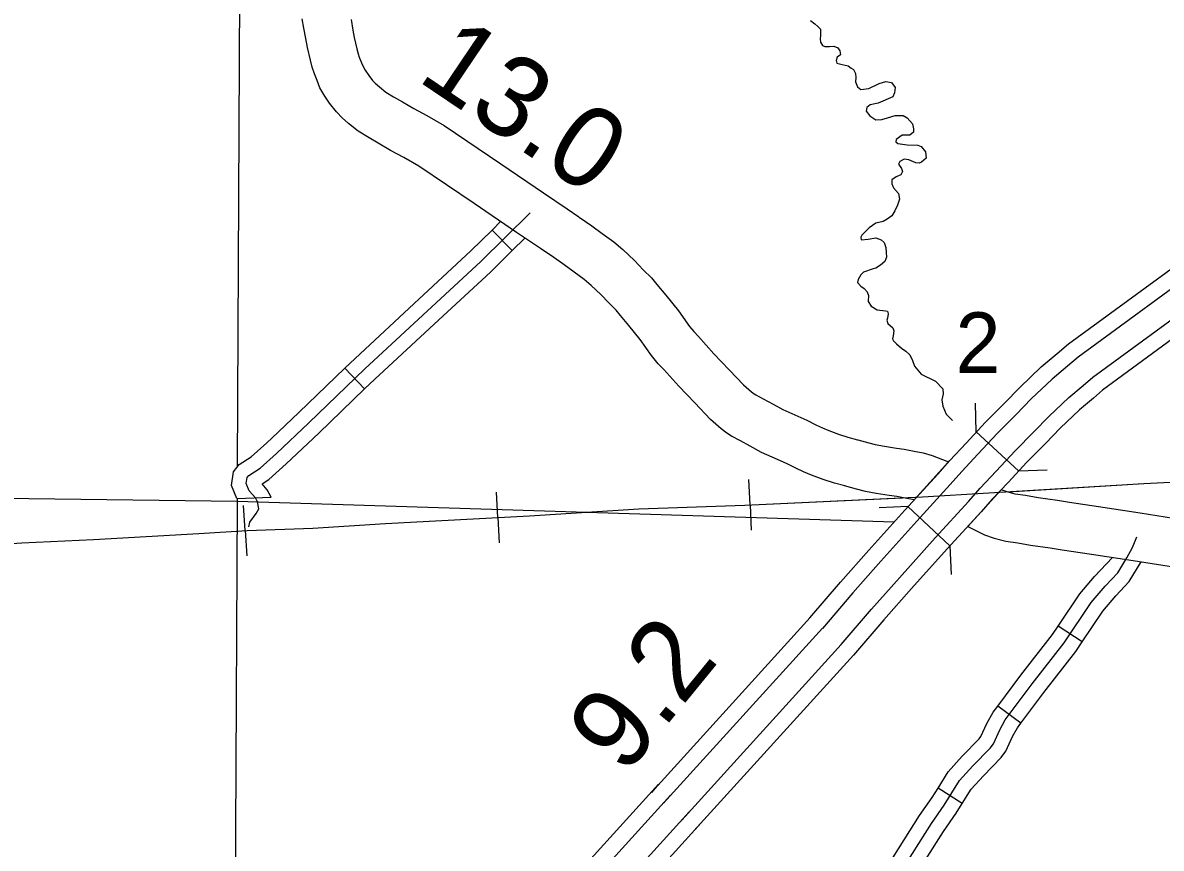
# Model space of a CAD drawing. Extents: x 8749 to 11879, y 13275 to 15339.
# Drawn here: x 10618.3 to 10737.2, y 14252 to 14338.3 of the extents above; entities that cross this region are included whole.
import ezdxf

# ---------------------------------------------------------------- set-up
doc = ezdxf.new("R2010")
doc.units = 0
for name, color, linetype in [('Level 10', 7, 'Continuous'), ('Level 19', 7, 'Continuous'), ('Level 31', 7, 'Continuous'), ('Level 32', 7, 'Continuous'), ('Level 35', 7, 'Continuous'), ('Level 38', 7, 'Continuous'), ('Level 39', 7, 'Continuous'), ('Level 40', 7, 'Continuous'), ('Level 45', 7, 'Continuous'), ('Level 48', 7, 'Continuous'), ('Level 5', 7, 'Continuous')]:
    doc.layers.add(name, color=color, linetype=linetype)

msp = doc.modelspace()

# ---------------------------------------------------------------- linework, layer by layer
at = {"layer": 'Level 10'}
for points in [[(10673.57, 14313.87), (10672.38, 14314.69), (10669.9, 14316.35), (10665.46, 14319.37), (10659.67, 14323.28), (10658.11, 14324.19), (10656.73, 14324.92), (10655.44, 14325.68), (10654.49, 14326.23), (10653.36, 14326.92), (10652.33, 14327.74), (10651.67, 14328.34), (10651.07, 14328.94), (10650.37, 14329.87), (10649.88, 14330.6), (10649.35, 14331.46), (10649.05, 14332.24), (10648.78, 14332.93), (10648.55, 14333.61), (10648.36, 14334.35), (10648.05, 14335.69), (10647.88, 14336.61), (10647.69, 14337.7), (10647.51, 14338.67)], [(10652.62, 14338.58), (10652.8, 14337.48), (10652.94, 14336.73), (10653.22, 14335.53), (10653.35, 14335), (10653.47, 14334.67), (10653.71, 14334.07), (10653.86, 14333.68), (10654.08, 14333.31), (10654.45, 14332.76), (10654.86, 14332.22), (10655.12, 14331.96), (10655.57, 14331.55), (10656.24, 14331.02), (10657.05, 14330.53), (10657.97, 14329.99), (10659.16, 14329.29), (10660.53, 14328.57), (10662.33, 14327.52), (10668.26, 14323.51), (10672.7, 14320.49), (10675.18, 14318.83), (10676.39, 14318)], [(10676.43, 14317.97), (10677.74, 14317.04), (10678.85, 14316.26), (10680.04, 14315.37), (10680.99, 14314.58), (10682.22, 14313.42), (10683.13, 14312.47), (10683.97, 14311.62), (10684.56, 14310.93), (10685.5, 14309.81), (10686.79, 14308.18), (10687.96, 14306.54), (10688.4, 14306), (10688.91, 14305.5), (10690.51, 14303.68), (10692.1, 14302.02), (10693.61, 14300.45), (10694.44, 14299.72), (10694.72, 14299.51), (10694.9, 14299.39), (10695.65, 14298.98), (10696.68, 14298.43), (10697.7, 14297.87), (10698.64, 14297.45), (10700.21, 14296.74), (10701.23, 14296.24), (10701.86, 14295.94), (10702.52, 14295.67), (10703.53, 14295.28), (10704.49, 14294.99), (10705.5, 14294.71)], [(10704.18, 14289.89), (10703.1, 14290.18), (10701.9, 14290.55), (10700.68, 14291.02), (10699.86, 14291.35), (10699.05, 14291.73), (10698.07, 14292.22), (10696.58, 14292.9), (10695.47, 14293.39), (10694.3, 14294.03), (10693.27, 14294.58), (10692.35, 14295.09), (10691.85, 14295.41), (10691.27, 14295.85), (10690.15, 14296.84), (10688.5, 14298.56), (10686.83, 14300.3), (10685.27, 14302.06), (10684.69, 14302.64), (10683.98, 14303.51), (10682.79, 14305.17), (10681.63, 14306.65), (10680.74, 14307.7), (10680.28, 14308.24), (10679.54, 14308.99), (10678.7, 14309.87), (10677.68, 14310.83), (10676.94, 14311.45), (10675.91, 14312.22), (10674.86, 14312.96), (10673.53, 14313.9)], [(10705.54, 14294.7), (10706.67, 14294.37), (10707.34, 14294.22), (10708.33, 14294.03), (10709.56, 14293.82), (10710.36, 14293.72), (10711.43, 14293.53), (10712.37, 14293.34), (10713.31, 14293.07), (10715, 14292.39), (10711.42, 14288.43)], [(10711.42, 14288.43), (10710.49, 14288.62), (10709.6, 14288.77), (10708.81, 14288.88), (10707.45, 14289.11), (10706.33, 14289.32), (10705.41, 14289.53), (10704.14, 14289.9)], [(10720.5, 14289.48), (10717.02, 14285.66), (10717.71, 14285.29), (10718.75, 14284.79), (10719.77, 14284.44), (10720.98, 14284.12), (10722.26, 14283.94), (10723.58, 14283.7), (10725.63, 14283.41), (10726.86, 14283.21), (10729.94, 14282.75), (10734.28, 14282.1), (10739.37, 14281.29)], [(10740.23, 14286.22), (10735.04, 14287.04), (10730.68, 14287.69), (10727.63, 14288.15), (10726.39, 14288.35), (10724.37, 14288.64), (10723.05, 14288.87), (10721.98, 14289.03), (10721.23, 14289.23), (10720.5, 14289.48)]]:
    msp.add_lwpolyline(points, dxfattribs=at)
at = {"layer": 'Level 19'}
msp.add_line((10684.72, 14258.74), (10683.97, 14257.88), dxfattribs=at)
for points in [[(10727.53, 14304.71), (10741.73, 14315.11)], [(10742.71, 14313.72), (10728.54, 14303.34)], [(10730.08, 14301.25), (10744.21, 14311.6)], [(10745.19, 14310.21), (10731.09, 14299.88)], [(10713.92, 14291.16), (10715.14, 14292.54), (10716.84, 14294.35), (10718.87, 14296.54), (10720.86, 14298.53), (10722.46, 14300.18), (10724.69, 14302.31), (10726.34, 14303.7), (10727.53, 14304.71)], [(10728.54, 14303.34), (10727.42, 14302.38), (10725.83, 14301.04), (10723.65, 14298.97), (10722.07, 14297.34), (10720.09, 14295.36), (10718.08, 14293.19), (10716.4, 14291.39), (10715.19, 14290.03)], [(10717.14, 14288.31), (10718.32, 14289.64), (10719.99, 14291.41), (10721.97, 14293.56), (10723.93, 14295.52), (10725.48, 14297.13), (10727.57, 14299.11), (10729.07, 14300.37), (10730.08, 14301.25)], [(10731.09, 14299.88), (10730.14, 14299.06), (10728.7, 14297.84), (10726.68, 14295.92), (10725.14, 14294.32), (10723.19, 14292.38), (10721.23, 14290.25), (10719.57, 14288.49), (10718.41, 14287.18)], [(10700.54, 14276.12), (10703.72, 14279.84), (10706.68, 14283.16), (10710.45, 14287.37), (10713.92, 14291.16)], [(10715.19, 14290.03), (10711.7, 14286.22), (10707.94, 14282.03), (10705.01, 14278.72), (10701.83, 14275.01)], [(10703.81, 14273.32), (10706.97, 14277.01), (10709.88, 14280.3), (10713.63, 14284.47), (10717.14, 14288.31)], [(10718.41, 14287.18), (10714.88, 14283.33), (10711.15, 14279.17), (10708.25, 14275.9), (10705.1, 14272.22)], [(10683.97, 14257.88), (10700.56, 14276.14)], [(10701.85, 14275.04), (10685.23, 14256.74)], [(10687.15, 14254.99), (10703.81, 14273.32)], [(10705.1, 14272.22), (10688.41, 14253.85)], [(10673.96, 14246.87), (10684.72, 14258.74)], [(10685.98, 14257.6), (10675.22, 14245.73)], [(10677.15, 14243.98), (10687.91, 14255.86)], [(10689.17, 14254.71), (10678.41, 14242.84)]]:
    msp.add_lwpolyline(points, dxfattribs=at)
at = {"layer": 'Level 31'}
for points in [[(10625.72, 14284.28), (10636.71, 14284.91), (10641.75, 14285.23), (10648.6, 14285.46), (10656.2, 14285.95), (10671.24, 14286.76), (10682.67, 14287.48), (10693.74, 14287.89), (10712.3, 14288.75), (10719.23, 14289.15), (10735.4, 14290.14), (10745.11, 14290.62)], [(10568.86, 14273.15), (10572.46, 14272.48), (10576.88, 14271.76), (10578.86, 14271.58), (10581.25, 14271.76), (10583.54, 14272.48), (10586.43, 14273.79), (10589.31, 14275.27), (10593.68, 14277.66), (10596.32, 14279.29), (10599.21, 14280.68), (10602.27, 14281.81), (10604.43, 14282.49), (10607.09, 14283.03), (10610.42, 14283.43), (10618.21, 14283.93), (10625.72, 14284.28)]]:
    msp.add_lwpolyline(points, dxfattribs=at)
at = {"layer": 'Level 32'}
for p, q in [((10728.96, 14273.59), (10726.47, 14275.25)), ((10722.56, 14265.1), (10720.15, 14266.89)), ((10716.45, 14256.73), (10713.91, 14258.33))]:
    msp.add_line(p, q, dxfattribs=at)
for points in [[(10708.6, 14247.32), (10713.24, 14254.64), (10714.55, 14256.53), (10716.17, 14259.11), (10717.55, 14260.65), (10719.35, 14262.49), (10719.7, 14262.95), (10720.36, 14264.41), (10720.94, 14265.44), (10723.76, 14269.22), (10727.09, 14273.49), (10729.91, 14277.71), (10731.36, 14279.4), (10732.69, 14280.8), (10733.62, 14282.36), (10734.22, 14283.47), (10734.66, 14284.57)], [(10726.47, 14275.25), (10728.71, 14278.62), (10730.24, 14280.41), (10732.15, 14282.42)], [(10728.96, 14273.59), (10731.11, 14276.81), (10732.47, 14278.4), (10733.89, 14279.89), (10735.13, 14281.96)], [(10720.15, 14266.89), (10722.57, 14270.13), (10725.88, 14274.37), (10726.47, 14275.25)], [(10722.56, 14265.1), (10724.95, 14268.31), (10728.31, 14272.61), (10728.96, 14273.59)], [(10713.91, 14258.33), (10714.97, 14260.02), (10716.45, 14261.67), (10718.21, 14263.47), (10718.4, 14263.72), (10719.02, 14265.09), (10719.68, 14266.26), (10720.15, 14266.89)], [(10716.45, 14256.73), (10717.37, 14258.21), (10718.65, 14259.62), (10720.49, 14261.51), (10720.99, 14262.17), (10721.7, 14263.73), (10722.2, 14264.62), (10722.56, 14265.1)], [(10708.18, 14249.46), (10711.99, 14255.47), (10713.3, 14257.36), (10713.91, 14258.33)], [(10710.72, 14247.86), (10714.49, 14253.81), (10715.8, 14255.71), (10716.45, 14256.73)]]:
    msp.add_lwpolyline(points, dxfattribs=at)
at = {"layer": 'Level 35'}
for points in [[(10700.6, 14338.5), (10701.05, 14338.15), (10701.37, 14337.87), (10701.62, 14337.6), (10701.62, 14336.92), (10701.6, 14336.59), (10701.65, 14336.22), (10701.85, 14335.87), (10702.1, 14335.79), (10702.58, 14335.79), (10703.03, 14335.82), (10703.46, 14335.64), (10703.66, 14335.31), (10703.71, 14334.91), (10703.38, 14334.66), (10703.28, 14334.33), (10703.36, 14334.03), (10703.91, 14333.88), (10704.51, 14333.76), (10704.84, 14333.53), (10705.09, 14333.38), (10705.29, 14332.95), (10705.31, 14332.53), (10705.29, 14332.1), (10705.51, 14331.57), (10705.86, 14331.27)], [(10705.86, 14331.27), (10706.67, 14331.38), (10707.77, 14331.91), (10708.45, 14332.11), (10709.05, 14332.03), (10709.45, 14331.51), (10709.38, 14330.95), (10709.2, 14330.53), (10707.67, 14329.87), (10706.84, 14329.67), (10706.47, 14329.42), (10706.39, 14329.04), (10706.79, 14328.52), (10707.42, 14328.12), (10708.05, 14328.17), (10708.62, 14328.34), (10709.45, 14328.57), (10710.28, 14328.57), (10710.68, 14328.34), (10711.23, 14327.71), (10711.36, 14327.19), (10711.36, 14326.83), (10710.96, 14326.53), (10710.16, 14326.53), (10709.53, 14326.08), (10709.5, 14325.83), (10709.73, 14325.63), (10710.68, 14325.5), (10711.79, 14325.48), (10712.14, 14325.33), (10712.59, 14324.78), (10712.66, 14324.12), (10712.19, 14323.7), (10711.94, 14323.59), (10711.59, 14323.64), (10710.88, 14323.95), (10710.38, 14324), (10709.93, 14323.77), (10709.8, 14323.49), (10710.08, 14323.02), (10710.21, 14322.74), (10710.03, 14322.39), (10709.53, 14322.16), (10709.08, 14321.86), (10709.1, 14321.43), (10709.25, 14321.03), (10709.78, 14320.41), (10709.88, 14319.83), (10709.68, 14319.22), (10709.4, 14318.6), (10709.08, 14318.09), (10708.6, 14317.74), (10708.17, 14317.49)], [(10708.17, 14317.49), (10707.4, 14317.33), (10706.72, 14316.85), (10706.29, 14316.43), (10705.94, 14316.08), (10705.84, 14315.85), (10705.89, 14315.6), (10706.62, 14315.65), (10707.42, 14315.8), (10707.97, 14315.57), (10708.27, 14315.32), (10708.47, 14314.8), (10708.5, 14314.27), (10708.52, 14313.77), (10708.37, 14313.34), (10707.9, 14312.94), (10707.42, 14312.61), (10707.15, 14312.55)], [(10707.15, 14312.55), (10706.14, 14312.21), (10705.86, 14311.93), (10705.56, 14311.43), (10705.49, 14311.13), (10705.86, 14310.75), (10706.19, 14310.5), (10706.52, 14310.17), (10706.64, 14309.77), (10706.62, 14309.14), (10706.94, 14308.67), (10707.57, 14308.29), (10708.42, 14308.17), (10708.65, 14308.14), (10708.7, 14307.86), (10708.65, 14307.41), (10708.57, 14307.21)], [(10708.57, 14307.21), (10708.67, 14306.85), (10709.2, 14306.39), (10709.3, 14306.07), (10709.23, 14305.57), (10709.15, 14305.26), (10709.25, 14305.04), (10709.58, 14304.71), (10710.1, 14304.26), (10710.56, 14303.96), (10710.96, 14303.58), (10711.26, 14303), (10711.46, 14302.38), (10712.14, 14301.55), (10713.64, 14300.82), (10714.4, 14300.02), (10714.45, 14299.51), (10714.3, 14298.86), (10714.4, 14298.23), (10714.75, 14297.38), (10715.42, 14296.73)]]:
    msp.add_lwpolyline(points, dxfattribs=at)
at = {"layer": 'Level 39'}
for p, q in [((10717.91, 14295.55), (10717.81, 14298.54)), ((10717.91, 14295.55), (10722.3, 14291.46)), ((10722.3, 14291.46), (10725.3, 14291.56)), ((10710.77, 14287.72), (10707.78, 14287.61)), ((10715.16, 14283.63), (10710.77, 14287.72)), ((10715.16, 14283.63), (10715.27, 14280.63))]:
    msp.add_line(p, q, dxfattribs=at)
at = {"layer": 'Level 40'}
for p, q in [((10694.28, 14287.91), (10694.16, 14290.55)), ((10667.92, 14286.58), (10667.78, 14289.22)), ((10641.55, 14285.22), (10641.39, 14287.85)), ((10694.28, 14287.91), (10694.4, 14285.28)), ((10667.92, 14286.58), (10668.06, 14283.95)), ((10641.55, 14285.22), (10641.72, 14282.58))]:
    msp.add_line(p, q, dxfattribs=at)
for points in [[(10721.25, 14289.28), (10735.4, 14290.14), (10745.11, 14290.62), (10758.52, 14291.3), (10770.32, 14291.88), (10786.12, 14292.74), (10797.56, 14293.42), (10807.72, 14293.91), (10816.51, 14294.45), (10829.7, 14295.08), (10847.57, 14296.03), (10855.76, 14296.48), (10860.67, 14296.84), (10876.02, 14297.61), (10886.78, 14298.15), (10902.05, 14298.96), (10911.55, 14299.55), (10923.65, 14300.13), (10931.3, 14300.54), (10944.95, 14301.48), (10958.32, 14302.12), (10959.72, 14302.2)], [(10618.21, 14283.93), (10625.72, 14284.28), (10636.71, 14284.91), (10641.75, 14285.23), (10648.6, 14285.46), (10656.2, 14285.95), (10671.24, 14286.76), (10682.67, 14287.48), (10693.74, 14287.89), (10710.19, 14288.65)]]:
    msp.add_lwpolyline(points, dxfattribs=at)
at = {"layer": 'Level 45'}
for p, q in [((10669.44, 14314.47), (10667.33, 14316.6)), ((10654.02, 14300.01), (10651.94, 14302.17))]:
    msp.add_line(p, q, dxfattribs=at)
for points in [[(10641.93, 14285.6), (10642.02, 14286.09), (10642.7, 14286.99), (10642.97, 14287.49), (10642.83, 14288.21), (10642.61, 14288.64), (10641.98, 14289.36), (10641.66, 14290.13), (10641.75, 14290.76), (10641.93, 14290.98), (10643.1, 14291.75), (10644.81, 14293.28), (10648.19, 14296.48), (10654.05, 14302.12), (10666.16, 14313.34), (10671.3, 14318.42)], [(10667.33, 14316.6), (10668.22, 14317.49)], [(10659.69, 14309.39), (10665.12, 14314.43), (10667.33, 14316.6)], [(10669.44, 14314.47), (10670.76, 14315.77)], [(10661.73, 14307.19), (10667.2, 14312.26), (10669.44, 14314.47)], [(10651.94, 14302.17), (10653.02, 14303.21), (10659.69, 14309.39)], [(10654.02, 14300.01), (10655.08, 14301.03), (10661.73, 14307.19)], [(10644.32, 14294.88), (10647.16, 14297.57), (10651.94, 14302.17)], [(10646.38, 14292.7), (10649.23, 14295.4), (10654.02, 14300.01)], [(10640.68, 14288.56), (10640.12, 14289.93), (10640.32, 14291.37), (10640.91, 14292.11), (10642.19, 14292.94), (10643.8, 14294.38), (10644.32, 14294.88)], [(10644.27, 14288.71), (10643.85, 14289.49), (10643.32, 14290.1), (10644.02, 14290.56), (10645.83, 14292.18), (10646.38, 14292.7)], [(10640.68, 14288.56), (10644.27, 14288.71)]]:
    msp.add_lwpolyline(points, dxfattribs=at)
at = {"layer": 'Level 5'}
for points in [[(10641.01, 14355.36), (10640.72, 14291.87)], [(10534.61, 14289.64), (10640.71, 14288.3)], [(10640.71, 14288.3), (10640.35, 14219.24)], [(10640.71, 14288.56), (10640.71, 14288.3)], [(10640.71, 14288.3), (10709.34, 14286.14)]]:
    msp.add_lwpolyline(points, dxfattribs=at)

# ---------------------------------------------------------------- texts
at = {"layer": 'Level 38'}
msp.add_text('2', height=6.34, dxfattribs=at).set_placement((10715.73, 14301.67))
at = {"layer": 'Level 48'}
for s, rotation, p in [('13.0', 325.9987, (10659.36, 14332.33)), ('9.2', 50.7368, (10681.2, 14259.51))]:
    msp.add_text(s, height=8.448, rotation=rotation, dxfattribs=at).set_placement(p)

doc.saveas('drawing.dxf')
